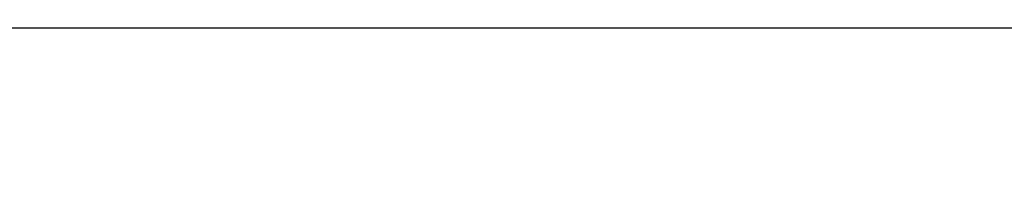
# Model space of a CAD drawing. Header units: centimetres. Extents: x -3.6 to 3.6, y -2.3 to 5.7.
# Tile 485 of 656: x -0.40353 to -0.38388, y -1.28697 to -1.28377. Entities that reach past the tile are written whole.
import ezdxf

# ---------------------------------------------------------------- set-up
doc = ezdxf.new("R2010")
doc.units = ezdxf.units.CM
doc.layers.add('Default', color=7, linetype='Continuous', true_color=0x000000)

# ---------------------------------------------------------------- blocks, each defined once
blk = doc.blocks.new('1239X20')
at = {"layer": 'Default'}
for points in [[(-6.98209, 11.63085, -12.13468), (-6.5899, 11.03232, -12.24014), (-5.82124, 9.83014, -12.4822), (-4.71, 8.01986, -12.94249), (-3.99533, 6.81769, -13.31485), (-3.64343, 6.21915, -13.5176)], [(-6.98209, 11.63085, 12.13468), (-6.58989, 11.03231, 12.24015), (-5.82123, 9.83012, 12.4822), (-4.70999, 8.01984, 12.94249), (-3.99533, 6.81768, 13.31485), (-3.64343, 6.21915, 13.5176)]]:
    blk.add_open_spline(points, degree=3, dxfattribs=at)
blk = doc.blocks.new('1838121314')
at = {"layer": 'Default', "extrusion": (0, 1, 0)}
blk.add_arc((0, 0, 9.56062), 11.33, 266.985339, 310.865887, dxfattribs=at)
blk = doc.blocks.new('R1784XM_ASM22')
at = {"layer": 'Default'}
for name, p in [('1239X20', (0, 0)), ('1838121314', (0, -2.4))]:
    blk.add_blockref(name, p, dxfattribs=at)
blk = doc.blocks.new('F3710XM_ASM')
at = {"layer": 'Default'}
blk.add_blockref('R1784XM_ASM22', (0, -20), dxfattribs=at)

msp = doc.modelspace()

# ---------------------------------------------------------------- block references
at = {"layer": 'Default', "xscale": 0.1, "yscale": 0.1, "zscale": 0.1}
msp.add_blockref('F3710XM_ASM', (0, 0), dxfattribs=at)

doc.saveas('drawing.dxf')
